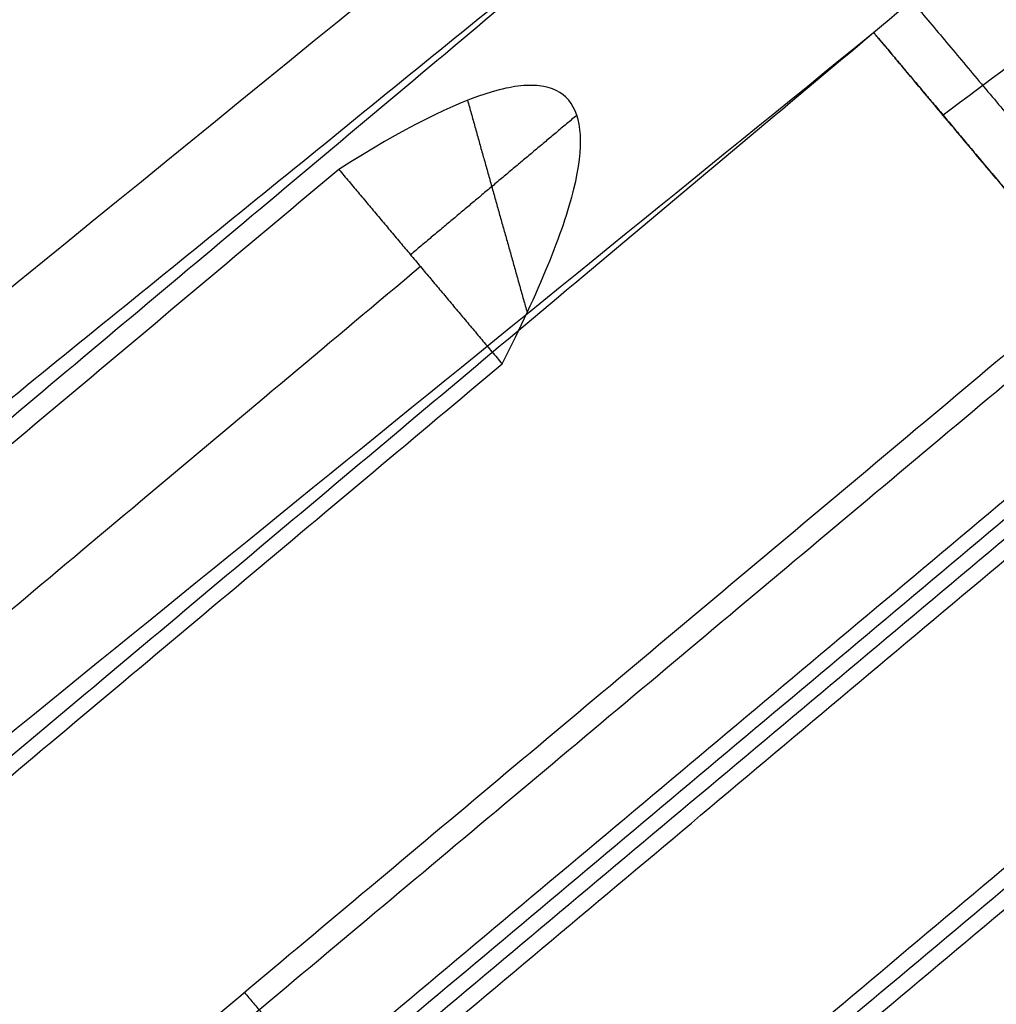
# Model space of a CAD drawing. Header units: millimetres. Extents: x -657 to 864, y -831 to 851.
# Tile 442 of 656: x 729.39 to 732.2, y -475.31 to -472.48. Entities that reach past the tile are written whole.
import ezdxf

# ---------------------------------------------------------------- set-up
doc = ezdxf.new("R2010")
doc.units = ezdxf.units.MM
doc.layers.add('Default', color=7, linetype='Continuous', true_color=0x000000)

msp = doc.modelspace()

# ---------------------------------------------------------------- linework, layer by layer
at = {"layer": 'Default'}
for points in [[(863.462, -524.3574, 60.1215), (781.241, -426.3702, 60.1215), (699.02, -328.383, 60.1215)], [(862.6916, -523.6536, 60.3347), (781.1353, -426.4587, 60.3347), (699.5791, -329.2638, 60.3347)], [(842.781, -633.2885, 16.0739), (715.467, -481.5616, 16.0739), (588.153, -329.8347, 16.0739)], [(842.2602, -632.8103, 16.3106), (715.3969, -481.6205, 16.3106), (588.5336, -330.4307, 16.3106)], [(734.0612, -340.3042, 73.1638), (540.134, -503.0285, 73.1638), (346.2067, -665.7528, 73.1638)], [(733.5114, -340.8567, 72.9219), (540.1791, -503.0817, 72.9219), (346.8468, -665.3068, 72.9219)], [(749.7126, -752.7944, -11.8414), (602.0068, -576.7654, -11.8414), (454.301, -400.7365, -11.8414)], [(749.3201, -752.3266, -11.5875), (602.0068, -576.7654, -11.5875), (454.6934, -401.2042, -11.5875)], [(723.8771, -484.2592, 89.3434), (731.0328, -478.2549, 89.3434), (738.1885, -472.2506, 89.3434)], [(738.1885, -472.2506, 89.5973), (731.0328, -478.2549, 89.5973), (723.8771, -484.2592, 89.5973)], [(723.8771, -484.2592, 89.4703), (731.0328, -478.2549, 89.4703), (738.1885, -472.2506, 89.4703)]]:
    msp.add_open_spline(points, degree=2, dxfattribs=at)
for points, knots in [([(812.669, -399.9988, 89.6975), (802.7277, -408.3406, 79.2965), (772.356, -433.8255, 50.6557), (702.4844, -492.4547, 3.3508), (640.4896, -544.4745, -11.8414), (602.0068, -576.7654, -11.8414)], [2.41548, 2.41548, 2.41548, 2.41548, 70.396144, 198.636056, 404.995527, 404.995527, 404.995527, 404.995527]), ([(812.1148, -400.4639, 89.4437), (802.3062, -408.6943, 79.2125), (772.0838, -434.0539, 50.7577), (702.42, -492.5087, 3.594), (640.4654, -544.4948, -11.5875), (602.0068, -576.7654, -11.5875)], [2.408267, 2.408267, 2.408267, 2.408267, 69.367076, 197.537893, 403.786179, 403.786179, 403.786179, 403.786179])]:
    msp.add_open_spline(points, degree=3, knots=knots, dxfattribs=at)
at = {"layer": 'Default', "color": 18, "true_color": 0x000000}
for points, degree in [([(716.0567, -474.5324, 94.1516), (722.9262, -468.7682, 94.1516), (729.7956, -463.004, 94.1516)], 2), ([(729.8259, -463.0401, 91.5361), (722.9564, -468.8042, 91.5361), (716.087, -474.5684, 91.5361)], 2), ([(716.1144, -474.6011, 92.4328), (722.9839, -468.837, 92.4328), (729.8533, -463.0728, 92.4328)], 2), ([(716.1419, -474.6338, 93.3296), (723.0113, -468.8697, 93.3296), (729.8808, -463.1055, 93.3296)], 2), ([(731.868, -467.7989, 97.1004), (729.9598, -469.4001, 98.3154), (728.0516, -471.0012, 99.5303), (726.1435, -472.6024, 100.7452)], 3), ([(736.145, -470.5709, 93.3296), (729.2756, -476.3351, 93.3296), (722.4061, -482.0992, 93.3296)], 2), ([(730.209, -470.5802, 98.3384), (729.0153, -471.5697, 99.0969), (727.8216, -472.5592, 99.8553), (726.6279, -473.5487, 100.6137)], 3), ([(736.1725, -470.6037, 92.4328), (729.303, -476.3678, 92.4328), (722.4336, -482.132, 92.4328)], 2), ([(722.461, -482.1647, 91.5361), (729.3305, -476.4006, 91.5361), (736.1999, -470.6364, 91.5361)], 2), ([(722.4913, -482.2007, 94.1516), (729.3607, -476.4366, 94.1516), (736.2302, -470.6724, 94.1516)], 2), ([(736.6663, -471.1921, 93.4434), (729.7968, -476.9563, 93.4434), (722.9274, -482.7204, 93.4434)], 2), ([(736.6955, -471.2269, 92.4897), (729.826, -476.9911, 92.4897), (722.9566, -482.7553, 92.4897)], 2), ([(722.9858, -482.7901, 91.5361), (729.8552, -477.0259, 91.5361), (736.7247, -471.2618, 91.5361)], 2), ([(731.9646, -471.667, 93.3296), (732.4541, -472.2504, 93.3296), (732.9437, -472.8338, 93.3296)], 2), ([(730.285, -471.6971, 97.938), (729.0823, -472.6837, 98.7053), (727.8796, -473.6702, 99.4725), (726.6769, -474.6568, 100.2398)], 3), ([(729.4618, -471.8134, 96.6348), (729.0075, -472.1945, 96.8624), (728.5533, -472.5757, 97.09)], 2), ([(730.7329, -472.1383, 96.8167), (729.2171, -473.3727, 97.7929), (727.7013, -474.6072, 98.7692), (726.1855, -475.8416, 99.7454)], 3), ([(731.0045, -472.2512, 95.1326), (725.0841, -477.2191, 95.1326), (719.1637, -482.1869, 95.1326)], 2), ([(725.3555, -476.8258, 99.1267), (728.1743, -474.5369, 97.2867), (730.993, -472.2479, 95.4466)], 2), ([(719.6291, -482.7683, 95.2334), (725.7364, -477.6437, 95.2334), (731.8437, -472.5191, 95.2334)], 2), ([(725.7751, -477.447, 99.1949), (727.798, -475.8044, 97.8744), (729.8208, -474.1617, 96.5539), (731.8437, -472.5191, 95.2334)], 3), ([(730.6759, -472.7141, 94.4433), (730.7617, -473.0195, 94.056), (730.8475, -473.3249, 93.6687)], 2), ([(730.9904, -472.7572, 94.0206), (730.7513, -472.9579, 94.1258), (730.5121, -473.1585, 94.231)], 2), ([(730.3062, -472.9131, 94.709), (724.421, -477.8513, 94.709), (718.5358, -482.7896, 94.709)], 2), ([(730.3062, -472.9131, 94.709), (730.5408, -473.1927, 94.1644), (730.7755, -473.4723, 93.6198)], 2), ([(732.5651, -473.1575, 93.3296), (726.6515, -478.1196, 93.3296), (720.7378, -483.0818, 93.3296)], 2), ([(730.5408, -473.1927, 94.1644), (724.4811, -478.2775, 94.1644), (718.4213, -483.3622, 94.1644)], 2), ([(732.4983, -473.2992, 94.1516), (726.5578, -478.2838, 94.1516), (720.6174, -483.2684, 94.1516)], 2), ([(718.9077, -483.4305, 93.6198), (724.8416, -478.4514, 93.6198), (730.7755, -473.4723, 93.6198)], 2), ([(730.0348, -475.2807, 93.3296), (730.1375, -475.4031, 93.3296), (730.2403, -475.5256, 93.3296)], 2)]:
    msp.add_open_spline(points, degree=degree, dxfattribs=at)
for points, knots in [([(731.8437, -472.5191, 95.2334), (732.0821, -472.3202, 95.2045), (732.5274, -471.9376, 95.15), (733.1552, -471.3672, 95.0717), (733.7342, -470.8126, 94.9982), (734.2896, -470.2515, 94.9263), (734.8194, -469.6849, 94.8562), (735.3071, -469.1311, 94.7901), (735.7395, -468.6091, 94.73), (736.1155, -468.1262, 94.6762), (736.4379, -467.685, 94.6286), (736.7117, -467.2858, 94.587), (736.9437, -466.9247, 94.5505), (737.1432, -466.593, 94.5179), (737.3191, -466.2788, 94.4881), (737.4374, -466.0503, 94.467), (737.4986, -465.9255, 94.4558), (737.5095, -465.903, 94.4538)], [0, 0, 0, 0, 1.242741, 2.348493, 3.395351, 4.454451, 5.514702, 6.512121, 7.425935, 8.252143, 8.992431, 9.648879, 10.229917, 10.754221, 11.245477, 11.723365, 11.828336, 11.828336, 11.828336, 11.828336]), ([(738.1339, -466.2595, 94.1516), (738.0884, -466.3451, 94.1516), (737.9794, -466.5429, 94.1519), (737.7946, -466.8544, 94.1537), (737.5701, -467.2053, 94.1572), (737.3107, -467.5833, 94.163), (737.0065, -467.9969, 94.1716), (736.6503, -468.4492, 94.1838), (736.2373, -468.9393, 94.2004), (735.765, -469.4638, 94.2221), (735.2349, -470.0149, 94.2495), (734.6617, -470.5734, 94.2823), (734.0635, -471.1214, 94.3196), (733.4421, -471.6582, 94.3614), (732.771, -472.2055, 94.4097), (732.2967, -472.5689, 94.4461), (732.0433, -472.7569, 94.4662)], [0.819002, 0.819002, 0.819002, 0.819002, 1.223022, 1.760617, 2.334376, 2.970221, 3.68859, 4.498707, 5.402848, 6.40286, 7.494362, 8.654622, 9.813624, 10.959228, 12.169282, 13.529246, 13.529246, 13.529246, 13.529246]), ([(730.7755, -473.4723, 93.6198), (730.8289, -473.3675, 93.6518), (730.8728, -473.2731, 93.686), (730.9244, -473.1473, 93.74), (730.9392, -473.108, 93.7584), (730.964, -473.0347, 93.7962), (730.9743, -472.9999, 93.816), (731.0118, -472.8466, 93.9122), (731.0066, -472.7612, 93.9972), (730.9472, -472.6904, 94.1351), (730.9189, -472.6765, 94.1825), (730.864, -472.6704, 94.2552), (730.8435, -472.6708, 94.2798), (730.7985, -472.6766, 94.3294), (730.7745, -472.6817, 94.3538), (730.6379, -472.7216, 94.4833), (730.4905, -472.7956, 94.5935), (730.3062, -472.9131, 94.709)], [0, 0, 0, 0, 0.330436, 0.330436, 0.495654, 0.495654, 0.660872, 0.660872, 1.321744, 1.321744, 1.65218, 1.65218, 1.817398, 1.817398, 1.982616, 1.982616, 2.643488, 2.643488, 2.643488, 2.643488])]:
    msp.add_open_spline(points, degree=3, knots=knots, dxfattribs=at)
for points, weights, degree in [([(731.7975, -472.2426, 93.8694), (732.1165, -472.6228, 93.3296), (732.5651, -473.1575, 93.3296)], [1, 0.924939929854, 1], 2), ([(732.4983, -473.2992, 94.1516), (731.8657, -472.5454, 94.1516), (731.8437, -472.5191, 95.2334)], [1, 0.719339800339, 1], 2), ([(731.8437, -472.5191, 95.2334), (731.8567, -472.5346, 94.5952), (732.1251, -472.8545, 94.1516), (732.4983, -473.2992, 94.1516)], [1.16323709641, 0.945587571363, 0.945587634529, 1.16323728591], 3)]:
    msp.add_rational_spline(points, weights, degree=degree, dxfattribs=at)

doc.saveas('drawing.dxf')
